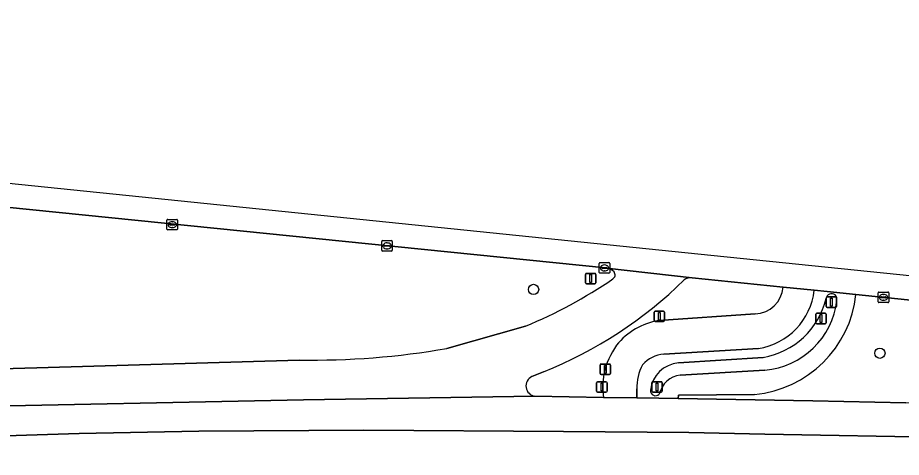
# Model space of a CAD drawing. Extents: x 161477 to 163040, y 383680 to 384871.
# Drawn here: x 162040.7 to 162124.5, y 384826.4 to 384868.1 of the extents above; entities that cross this region are included whole.
import ezdxf

# ---------------------------------------------------------------- set-up
doc = ezdxf.new("R2010")
doc.units = 0
for name, color, linetype in [('IMGEO_Berm_groen', 7, 'Continuous'), ('IMGEO_Boom', 7, 'Continuous'), ('IMGEO_Fietspad_open', 7, 'Continuous'), ('IMGEO_Kolk', 7, 'Continuous'), ('IMGEO_Rijbaan_lokaal_gesloten', 7, 'Continuous'), ('IMGEO_Rijbaan_regionaal_gesloten', 7, 'Continuous'), ('IMGEO_Verkeersbordpaal', 7, 'Continuous'), ('IMGEO_Verkeerseiland_groen', 7, 'Continuous'), ('IMGEO_Verkeerseiland_open', 7, 'Continuous'), ('IMGEO_Verkeersregelinstallatiepaal', 7, 'Continuous'), ('IMGEO_Voetpad_open', 7, 'Continuous')]:
    doc.layers.add(name, color=color, linetype=linetype)

msp = doc.modelspace()

# ---------------------------------------------------------------- linework, layer by layer
at = {"layer": 'IMGEO_Berm_groen'}
for points in [[(162096.568, 384844.375), (162096.453, 384844.388), (162000, 384854.182), (161946.179, 384859.699)], [(162081.434, 384836.756), (162088.879, 384838.866)], [(162030.086, 384834.583), (162042.538, 384834.916), (162067.405, 384835.658)]]:
    msp.add_lwpolyline(points, dxfattribs=at)
for centre, radius, start, end in [((162096.371, 384843.125), 1.265, 44.43014, 81.02034), ((162096.94, 384843.73), 0.436, 299.79016, 40.10475), ((162071.231, 384881.322), 45.978, 292.57218, 304.32527), ((162068.615, 384910.374), 74.725, 269.07239, 279.87803)]:
    msp.add_arc(centre, radius, start, end, dxfattribs=at)
at = {"layer": 'IMGEO_Boom'}
for centre in [(162089.639, 384842.351), (162122.474, 384836.301)]:
    msp.add_circle(centre, 0.489, dxfattribs=at)
at = {"layer": 'IMGEO_Fietspad_open'}
for points in [[(162116.254, 384842.276), (162113.29, 384842.579)], [(162110.658, 384840.025), (162101.503, 384839.399)], [(162101.997, 384836.209), (162110.965, 384836.754)], [(162096.272, 384832.115), (162099.431, 384832.061), (162099.431, 384832.909)]]:
    msp.add_lwpolyline(points, dxfattribs=at)
for centre, radius, start, end in [((162110.551, 384842.768), 2.745, 272.22918, 356.04744), ((162109.983, 384842.989), 6.311, 278.95179, 353.51752), ((162102.556, 384833.028), 6.457, 99.38357, 141.30606), ((162103.721, 384832.669), 7.605, 144.68644, 167.43125), ((162102.196, 384833.274), 2.941, 93.87528, 139.02791), ((162103.983, 384833.041), 4.553, 151.65559, 181.66299), ((162104.327, 384833.121), 8.118, 171.47932, 187.12013)]:
    msp.add_arc(centre, radius, start, end, dxfattribs=at)
at = {"layer": 'IMGEO_Kolk'}
for p, q in [((162054.887, 384848.076), (162054.887, 384848.928)), ((162054.962, 384849.002), (162055.814, 384849.002)), ((162055.375, 384848.782), (162055.4, 384848.782)), ((162055.888, 384848.928), (162055.888, 384848.076)), ((162055.814, 384848.002), (162054.962, 384848.002)), ((162055.146, 384848.496), (162055.146, 384848.508)), ((162055.584, 384848.459), (162055.186, 384848.459)), ((162055.189, 384848.545), (162055.587, 384848.545)), ((162055.398, 384848.222), (162055.373, 384848.222)), ((162055.63, 384848.508), (162055.63, 384848.496)), ((162075.324, 384846.989), (162076.176, 384846.989)), ((162075.249, 384846.063), (162075.249, 384846.915)), ((162075.508, 384846.483), (162075.508, 384846.495)), ((162075.946, 384846.446), (162075.548, 384846.446)), ((162075.551, 384846.532), (162075.949, 384846.532)), ((162075.76, 384846.209), (162075.735, 384846.209)), ((162075.737, 384846.769), (162075.762, 384846.769)), ((162075.992, 384846.495), (162075.992, 384846.483)), ((162076.25, 384846.915), (162076.25, 384846.063)), ((162076.176, 384845.989), (162075.324, 384845.989)), ((162095.863, 384843.97), (162095.863, 384844.822)), ((162095.938, 384844.896), (162096.79, 384844.896)), ((162096.165, 384844.439), (162096.563, 384844.439)), ((162096.351, 384844.676), (162096.376, 384844.676)), ((162096.864, 384844.822), (162096.864, 384843.97)), ((162096.79, 384843.896), (162095.938, 384843.896)), ((162096.122, 384844.39), (162096.122, 384844.402)), ((162096.56, 384844.353), (162096.162, 384844.353)), ((162096.374, 384844.116), (162096.349, 384844.116)), ((162096.606, 384844.402), (162096.606, 384844.39)), ((162122.311, 384841.18), (162122.311, 384842.032)), ((162122.386, 384842.106), (162123.238, 384842.106)), ((162123.312, 384842.032), (162123.312, 384841.18)), ((162123.238, 384841.106), (162122.386, 384841.106)), ((162122.57, 384841.6), (162122.57, 384841.612)), ((162123.008, 384841.563), (162122.61, 384841.563)), ((162122.613, 384841.649), (162123.011, 384841.649)), ((162122.822, 384841.326), (162122.797, 384841.326)), ((162122.799, 384841.886), (162122.824, 384841.886)), ((162123.054, 384841.612), (162123.054, 384841.6))]:
    msp.add_line(p, q, dxfattribs=at)
for points in [[(162054.887, 384848.076), (162054.887, 384848.928)], [(162054.962, 384849.002), (162055.814, 384849.002)], [(162055.888, 384848.928), (162055.888, 384848.076)], [(162055.814, 384848.002), (162054.962, 384848.002)], [(162075.324, 384846.989), (162076.176, 384846.989)], [(162075.249, 384846.063), (162075.249, 384846.915)], [(162076.25, 384846.915), (162076.25, 384846.063)], [(162076.176, 384845.989), (162075.324, 384845.989)], [(162095.863, 384843.97), (162095.863, 384844.822)], [(162095.938, 384844.896), (162096.79, 384844.896)], [(162096.864, 384844.822), (162096.864, 384843.97)], [(162096.79, 384843.896), (162095.938, 384843.896)], [(162122.311, 384841.18), (162122.311, 384842.032)], [(162122.386, 384842.106), (162123.238, 384842.106)], [(162123.312, 384842.032), (162123.312, 384841.18)], [(162123.238, 384841.106), (162122.386, 384841.106)]]:
    msp.add_lwpolyline(points, dxfattribs=at)
for centre, radius, start, end in [((162054.964, 384848.926), 0.0765, 91.55205, 178.44795), ((162054.964, 384848.926), 0.0765, 91.55205, 178.44795), ((162055.812, 384848.926), 0.0765, 1.55205, 88.44795), ((162055.812, 384848.926), 0.0765, 1.55205, 88.44795), ((162054.964, 384848.078), 0.0765, 181.55205, 268.44795), ((162054.964, 384848.078), 0.0765, 181.55205, 268.44795), ((162055.186, 384848.505), 0.0403, 85.87752, 175.75265), ((162055.183, 384848.495), 0.0366, 178.93798, 274.71019), ((162055.587, 384848.502), 0.043, 264.86636, 352.45326), ((162055.591, 384848.507), 0.0386, 1.73085, 96.63898), ((162055.812, 384848.078), 0.0765, 271.55205, 358.44795), ((162055.812, 384848.078), 0.0765, 271.55205, 358.44795), ((162075.326, 384846.913), 0.0765, 91.55205, 178.44795), ((162075.326, 384846.913), 0.0765, 91.55205, 178.44795), ((162076.174, 384846.913), 0.0765, 1.55205, 88.44795), ((162076.174, 384846.913), 0.0765, 1.55205, 88.44795), ((162075.548, 384846.492), 0.0403, 85.87752, 175.75265), ((162075.545, 384846.482), 0.0366, 178.93798, 274.71019), ((162075.949, 384846.489), 0.043, 264.86636, 352.45326), ((162075.953, 384846.494), 0.0386, 1.73085, 96.63898), ((162075.326, 384846.065), 0.0765, 181.55205, 268.44795), ((162075.326, 384846.065), 0.0765, 181.55205, 268.44795), ((162076.174, 384846.065), 0.0765, 271.55205, 358.44795), ((162076.174, 384846.065), 0.0765, 271.55205, 358.44795), ((162095.94, 384844.82), 0.0765, 91.55205, 178.44795), ((162095.94, 384844.82), 0.0765, 91.55205, 178.44795), ((162096.162, 384844.399), 0.0403, 85.87752, 175.75265), ((162096.567, 384844.401), 0.0386, 1.73085, 96.63898), ((162096.788, 384844.82), 0.0765, 1.55205, 88.44795), ((162096.788, 384844.82), 0.0765, 1.55205, 88.44795), ((162095.94, 384843.972), 0.0765, 181.55205, 268.44795), ((162095.94, 384843.972), 0.0765, 181.55205, 268.44795), ((162096.159, 384844.389), 0.0366, 178.93798, 274.71019), ((162096.563, 384844.396), 0.043, 264.86636, 352.45326), ((162096.788, 384843.972), 0.0765, 271.55205, 358.44795), ((162096.788, 384843.972), 0.0765, 271.55205, 358.44795), ((162122.388, 384842.03), 0.0765, 91.55205, 178.44795), ((162122.388, 384842.03), 0.0765, 91.55205, 178.44795), ((162123.236, 384842.03), 0.0765, 1.55205, 88.44795), ((162123.236, 384842.03), 0.0765, 1.55205, 88.44795), ((162122.388, 384841.182), 0.0765, 181.55205, 268.44795), ((162122.388, 384841.182), 0.0765, 181.55205, 268.44795), ((162122.61, 384841.609), 0.0403, 85.87752, 175.75265), ((162122.607, 384841.599), 0.0366, 178.93798, 274.71019), ((162123.011, 384841.606), 0.043, 264.86636, 352.45326), ((162123.015, 384841.611), 0.0386, 1.73085, 96.63898), ((162123.236, 384841.182), 0.0765, 271.55205, 358.44795), ((162123.236, 384841.182), 0.0765, 271.55205, 358.44795)]:
    msp.add_arc(centre, radius, start, end, dxfattribs=at)
for centre, major_axis, ratio, start_param, end_param in [((162055.374, 384848.502), (-0.387, 0.002), 0.722429, 4.712389, 7.853982), ((162055.399, 384848.502), (-0.39, 0.002), 0.717154, 1.570796, 4.712389), ((162075.736, 384846.489), (-0.387, 0.002), 0.722429, 4.712389, 7.853982), ((162075.761, 384846.489), (-0.39, 0.002), 0.717154, 1.570796, 4.712389), ((162096.35, 384844.396), (-0.387, 0.002), 0.722429, 4.712389, 7.853982), ((162096.375, 384844.396), (-0.39, 0.002), 0.717154, 1.570796, 4.712389), ((162122.798, 384841.606), (-0.387, 0.002), 0.722429, 4.712389, 7.853982), ((162122.823, 384841.606), (-0.39, 0.002), 0.717154, 1.570796, 4.712389)]:
    msp.add_ellipse(centre, major_axis=major_axis, ratio=ratio, start_param=start_param, end_param=end_param, dxfattribs=at)
at = {"layer": 'IMGEO_Rijbaan_lokaal_gesloten'}
for points in [[(162104.672, 384843.458), (162096.568, 384844.375)], [(162088.879, 384838.866), (162081.434, 384836.756)], [(162067.405, 384835.658), (162042.538, 384834.916), (162030.086, 384834.583)], [(162089.49, 384834.088), (162090.581, 384834.543)], [(161988.228, 384832.005), (161967.405, 384828.831), (161959.923, 384827.704), (161965.053, 384827.522), (161977.725, 384828.049), (162000.63, 384829.598), (162013.939, 384830.385), (162033.698, 384831.171), (162067.836, 384831.887), (162089.766, 384832.224)]]:
    msp.add_lwpolyline(points, dxfattribs=at)
for centre, radius, start, end in [((162096.371, 384843.125), 1.265, 44.43014, 81.02034), ((162096.94, 384843.73), 0.436, 299.79016, 40.10475), ((162071.231, 384881.322), 45.978, 292.57218, 304.32527), ((162075.761, 384871.779), 40.077, 291.70281, 314.63407), ((162104.564, 384842.333), 1.13, 84.52959, 124.89768), ((162068.615, 384910.374), 74.725, 269.07239, 279.87803), ((162089.902, 384833.197), 0.982, 114.83089, 262.01414)]:
    msp.add_arc(centre, radius, start, end, dxfattribs=at)
at = {"layer": 'IMGEO_Rijbaan_regionaal_gesloten'}
for points in [[(162399.667, 384798.916), (162372.87, 384808.275), (162293.884, 384825.735), (162200.922, 384835.899), (162108.003, 384845.421), (161989.003, 384857.616), (161914.995, 384864.529), (161827.989, 384868.136), (161827.467, 384866.551), (161838.245, 384866.117), (161884.86, 384864.196), (161903.184, 384863.21), (161912.433, 384862.623), (161929.035, 384861.367)], [(161946.179, 384859.699), (162000, 384854.182), (162096.453, 384844.388), (162096.568, 384844.375), (162104.672, 384843.458), (162113.29, 384842.579), (162116.254, 384842.276), (162117.467, 384842.152), (162120.206, 384841.873), (162128.164, 384841.061), (162160.086, 384837.805), (162185.605, 384835.202), (162187.144, 384835.045), (162188.99, 384834.857), (162192.501, 384834.498), (162194.02, 384834.343), (162195.813, 384834.16), (162239.646, 384829.689), (162268.463, 384826.749)], [(161821.715, 384833.209), (161817.005, 384834.389), (161816.552, 384832.947), (161815.586, 384829.871), (161822.016, 384829.276), (161841.657, 384827.553), (161857.983, 384826.251), (161874.682, 384825.248), (161891.326, 384824.548), (161903.849, 384824.202), (161920.501, 384823.935), (161932.984, 384823.895), (161941.4, 384823.982), (161958.021, 384824.391), (161969.544, 384824.839), (161978.873, 384825.303), (162001.535, 384826.68), (162007.898, 384827.144), (162018.329, 384827.632), (162032.57, 384828.253), (162046.575, 384828.694)], [(162188.787, 384830.042), (162186.925, 384830.104), (162185.355, 384830.156), (162178.256, 384830.389), (162164.08, 384830.835), (162146.649, 384831.183), (162135.79, 384831.397), (162124.932, 384831.608), (162116.128, 384831.776), (162103.36, 384831.994), (162101.531, 384832.025), (162099.431, 384832.061), (162096.272, 384832.115), (162089.766, 384832.224), (162067.836, 384831.887), (162033.698, 384831.171), (162013.939, 384830.385), (162000.63, 384829.598), (161977.725, 384828.049), (161965.053, 384827.522), (161959.923, 384827.704)], [(162196.18, 384826.503), (162187.355, 384826.802), (162171.371, 384827.274), (162150.039, 384827.856), (162129.163, 384828.304), (162111.567, 384828.615), (162104.358, 384828.768), (162092.48, 384828.871), (162073.547, 384829.004), (162057.894, 384828.894), (162046.575, 384828.694), (162032.57, 384828.253), (162018.329, 384827.632), (162007.898, 384827.144), (162001.535, 384826.68), (161978.873, 384825.303), (161969.544, 384824.839), (161958.021, 384824.391)], [(162046.575, 384828.694), (162057.894, 384828.894), (162073.547, 384829.004), (162092.48, 384828.871), (162104.358, 384828.768), (162111.567, 384828.615), (162129.163, 384828.304), (162150.039, 384827.856), (162171.371, 384827.274), (162187.355, 384826.802), (162196.18, 384826.503)]]:
    msp.add_lwpolyline(points, dxfattribs=at)
at = {"layer": 'IMGEO_Verkeersbordpaal'}
for p, q in [((162094.567, 384842.98), (162094.567, 384843.78)), ((162094.567, 384843.78), (162094.567, 384842.98)), ((162094.667, 384843.88), (162095.457, 384843.88)), ((162095.457, 384843.88), (162094.667, 384843.88)), ((162095.557, 384843.78), (162095.557, 384842.98)), ((162095.557, 384842.98), (162095.557, 384843.78)), ((162095.457, 384842.88), (162094.667, 384842.88)), ((162094.667, 384842.88), (162095.457, 384842.88))]:
    msp.add_line(p, q, dxfattribs=at)
msp.add_lwpolyline([(162094.987, 384843.755), (162095.137, 384843.755), (162095.137, 384843.005), (162094.987, 384843.005), (162094.987, 384843.755)], dxfattribs=at)
for centre, start, end in [((162094.667, 384843.78), 90, 180), ((162094.667, 384843.78), 90, 180), ((162095.457, 384843.78), 0, 90), ((162095.457, 384843.78), 360, 90), ((162094.667, 384842.98), 180, 270), ((162094.667, 384842.98), 180, 270), ((162095.457, 384842.98), 270, 0), ((162095.457, 384842.98), 270, 0)]:
    msp.add_arc(centre, 0.1, start, end, dxfattribs=at)
at = {"layer": 'IMGEO_Verkeerseiland_groen'}
for points in [[(162113.29, 384842.579), (162104.672, 384843.458)], [(162128.164, 384841.061), (162120.206, 384841.873)], [(162101.503, 384839.399), (162110.658, 384840.025)], [(162090.581, 384834.543), (162089.49, 384834.088)], [(162089.766, 384832.224), (162096.272, 384832.115)], [(162110.598, 384832.393), (162103.379, 384832.309), (162103.36, 384831.994), (162116.128, 384831.776), (162124.932, 384831.608)]]:
    msp.add_lwpolyline(points, dxfattribs=at)
for centre, radius, start, end in [((162075.761, 384871.779), 40.077, 291.70281, 314.63407), ((162104.564, 384842.333), 1.13, 84.52959, 124.89768), ((162110.551, 384842.768), 2.745, 272.22918, 356.04744), ((162109.598, 384843.015), 10.669, 275.37819, 353.85339), ((162102.556, 384833.028), 6.457, 99.38357, 141.30606), ((162103.721, 384832.669), 7.605, 144.68644, 167.43125), ((162089.902, 384833.197), 0.982, 114.83089, 262.01414), ((162104.327, 384833.121), 8.118, 171.47932, 187.12013)]:
    msp.add_arc(centre, radius, start, end, dxfattribs=at)
at = {"layer": 'IMGEO_Verkeerseiland_open'}
for points in [[(162111.409, 384835.906), (162103.367, 384835.391)], [(162103.551, 384834.219), (162111.553, 384834.691)]]:
    msp.add_lwpolyline(points, dxfattribs=at)
for centre, radius, start, end in [((162117.892, 384841.432), 0.515, 348.52066, 173.36037), ((162110.13, 384843.258), 7.463, 279.86501, 346.30942), ((162110.918, 384842.193), 7.529, 274.83906, 353.41878), ((162103.672, 384832.426), 2.98, 95.87123, 172.79561), ((162103.808, 384831.921), 2.312, 96.38738, 167.36178), ((162101.193, 384832.747), 0.481, 173.69864, 318.26211)]:
    msp.add_arc(centre, radius, start, end, dxfattribs=at)
at = {"layer": 'IMGEO_Verkeersregelinstallatiepaal'}
for p, q in [((162117.374, 384840.739), (162117.374, 384841.539)), ((162117.374, 384841.539), (162117.374, 384840.739)), ((162117.474, 384841.639), (162118.264, 384841.639)), ((162118.264, 384841.639), (162117.474, 384841.639)), ((162118.364, 384841.539), (162118.364, 384840.739)), ((162118.364, 384840.739), (162118.364, 384841.539)), ((162101.175, 384840.298), (162101.965, 384840.298)), ((162101.965, 384840.298), (162101.175, 384840.298)), ((162118.264, 384840.639), (162117.474, 384840.639)), ((162117.474, 384840.639), (162118.264, 384840.639)), ((162101.075, 384839.398), (162101.075, 384840.198)), ((162101.075, 384840.198), (162101.075, 384839.398)), ((162102.065, 384840.198), (162102.065, 384839.398)), ((162102.065, 384839.398), (162102.065, 384840.198)), ((162116.403, 384839.2), (162116.403, 384840)), ((162116.403, 384840), (162116.403, 384839.2)), ((162116.503, 384840.1), (162117.293, 384840.1)), ((162117.293, 384840.1), (162116.503, 384840.1)), ((162117.393, 384840), (162117.393, 384839.2)), ((162117.393, 384839.2), (162117.393, 384840)), ((162101.965, 384839.298), (162101.175, 384839.298)), ((162101.175, 384839.298), (162101.965, 384839.298)), ((162117.293, 384839.1), (162116.503, 384839.1)), ((162116.503, 384839.1), (162117.293, 384839.1)), ((162096.041, 384835.278), (162096.831, 384835.278)), ((162096.831, 384835.278), (162096.041, 384835.278)), ((162095.941, 384834.378), (162095.941, 384835.178)), ((162095.941, 384835.178), (162095.941, 384834.378)), ((162096.931, 384835.178), (162096.931, 384834.378)), ((162096.931, 384834.378), (162096.931, 384835.178)), ((162095.718, 384833.598), (162096.508, 384833.598)), ((162096.508, 384833.598), (162095.718, 384833.598)), ((162096.831, 384834.278), (162096.041, 384834.278)), ((162096.041, 384834.278), (162096.831, 384834.278)), ((162100.951, 384833.602), (162101.741, 384833.602)), ((162101.741, 384833.602), (162100.951, 384833.602)), ((162095.618, 384832.698), (162095.618, 384833.498)), ((162095.618, 384833.498), (162095.618, 384832.698)), ((162096.608, 384833.498), (162096.608, 384832.698)), ((162096.608, 384832.698), (162096.608, 384833.498)), ((162100.851, 384832.702), (162100.851, 384833.502)), ((162100.851, 384833.502), (162100.851, 384832.702)), ((162101.841, 384833.502), (162101.841, 384832.702)), ((162101.841, 384832.702), (162101.841, 384833.502)), ((162096.508, 384832.598), (162095.718, 384832.598)), ((162095.718, 384832.598), (162096.508, 384832.598)), ((162101.741, 384832.602), (162100.951, 384832.602)), ((162100.951, 384832.602), (162101.741, 384832.602))]:
    msp.add_line(p, q, dxfattribs=at)
for points in [[(162117.794, 384841.514), (162117.944, 384841.514), (162117.944, 384840.764), (162117.794, 384840.764), (162117.794, 384841.514)], [(162101.495, 384840.173), (162101.645, 384840.173), (162101.645, 384839.423), (162101.495, 384839.423), (162101.495, 384840.173)], [(162116.823, 384839.975), (162116.973, 384839.975), (162116.973, 384839.225), (162116.823, 384839.225), (162116.823, 384839.975)], [(162096.361, 384835.153), (162096.511, 384835.153), (162096.511, 384834.403), (162096.361, 384834.403), (162096.361, 384835.153)], [(162096.038, 384833.473), (162096.188, 384833.473), (162096.188, 384832.723), (162096.038, 384832.723), (162096.038, 384833.473)], [(162101.271, 384833.477), (162101.421, 384833.477), (162101.421, 384832.727), (162101.271, 384832.727), (162101.271, 384833.477)]]:
    msp.add_lwpolyline(points, dxfattribs=at)
for centre, start, end in [((162117.474, 384841.539), 90, 180), ((162117.474, 384841.539), 90, 180), ((162118.264, 384841.539), 0, 90), ((162118.264, 384841.539), 360, 90), ((162101.175, 384840.198), 90, 180), ((162101.175, 384840.198), 90, 180), ((162101.965, 384840.198), 0, 90), ((162101.965, 384840.198), 360, 90), ((162117.474, 384840.739), 180, 270), ((162117.474, 384840.739), 180, 270), ((162118.264, 384840.739), 270, 0), ((162118.264, 384840.739), 270, 0), ((162116.503, 384840), 90, 180), ((162116.503, 384840), 90, 180), ((162117.293, 384840), 0, 90), ((162117.293, 384840), 360, 90), ((162101.175, 384839.398), 180, 270), ((162101.175, 384839.398), 180, 270), ((162101.965, 384839.398), 270, 0), ((162101.965, 384839.398), 270, 0), ((162116.503, 384839.2), 180, 270), ((162116.503, 384839.2), 180, 270), ((162117.293, 384839.2), 270, 0), ((162117.293, 384839.2), 270, 0), ((162096.041, 384835.178), 90, 180), ((162096.041, 384835.178), 90, 180), ((162096.831, 384835.178), 0, 90), ((162096.831, 384835.178), 360, 90), ((162095.718, 384833.498), 90, 180), ((162095.718, 384833.498), 90, 180), ((162096.041, 384834.378), 180, 270), ((162096.041, 384834.378), 180, 270), ((162096.508, 384833.498), 0, 90), ((162096.508, 384833.498), 360, 90), ((162096.831, 384834.378), 270, 0), ((162096.831, 384834.378), 270, 0), ((162100.951, 384833.502), 90, 180), ((162100.951, 384833.502), 90, 180), ((162101.741, 384833.502), 0, 90), ((162101.741, 384833.502), 360, 90), ((162095.718, 384832.698), 180, 270), ((162095.718, 384832.698), 180, 270), ((162096.508, 384832.698), 270, 0), ((162096.508, 384832.698), 270, 0), ((162100.951, 384832.702), 180, 270), ((162100.951, 384832.702), 180, 270), ((162101.741, 384832.702), 270, 0), ((162101.741, 384832.702), 270, 0)]:
    msp.add_arc(centre, 0.1, start, end, dxfattribs=at)
at = {"layer": 'IMGEO_Voetpad_open'}
for points in [[(162120.206, 384841.873), (162117.467, 384842.152), (162116.254, 384842.276)], [(162110.965, 384836.754), (162101.997, 384836.209)], [(162103.367, 384835.391), (162111.409, 384835.906)], [(162111.553, 384834.691), (162103.551, 384834.219)], [(162099.431, 384832.909), (162099.431, 384832.061), (162101.531, 384832.025), (162103.36, 384831.994), (162103.379, 384832.309), (162110.598, 384832.393)]]:
    msp.add_lwpolyline(points, dxfattribs=at)
for centre, radius, start, end in [((162109.983, 384842.989), 6.311, 278.95179, 353.51752), ((162117.892, 384841.432), 0.515, 348.52066, 173.36037), ((162109.598, 384843.015), 10.669, 275.37819, 353.85339), ((162110.13, 384843.258), 7.463, 279.86501, 346.30942), ((162110.918, 384842.193), 7.529, 274.83906, 353.41878), ((162102.196, 384833.274), 2.941, 93.87528, 139.02791), ((162103.672, 384832.426), 2.98, 95.87123, 172.79561), ((162103.983, 384833.041), 4.553, 151.65559, 181.66299), ((162103.808, 384831.921), 2.312, 96.38738, 167.36178), ((162101.193, 384832.747), 0.481, 173.69864, 318.26211)]:
    msp.add_arc(centre, radius, start, end, dxfattribs=at)

doc.saveas('drawing.dxf')
